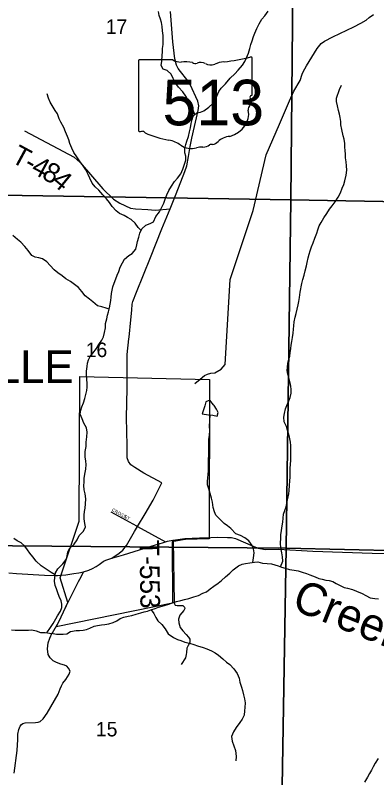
# Model space of a CAD drawing. Extents: x 2043100 to 2470832, y 443715 to 810583.
# Drawn here: x 2308244 to 2313771, y 695666 to 707310 of the extents above; entities that cross this region are included whole.
import ezdxf

# ---------------------------------------------------------------- set-up
doc = ezdxf.new("R2010")
doc.units = 0
for name, color, linetype in [('GM_X_City_Street', 7, 'Continuous'), ('GM_X_City_Street_Text', 7, 'Continuous'), ('GM_X_Corporation', 7, 'Continuous'), ('GM_X_Corporation_Text', 7, 'Continuous'), ('GM_X_Minor_Lake', 7, 'Continuous'), ('GM_X_Minor_River', 7, 'Continuous'), ('GM_X_Minor_River_Text', 7, 'Continuous'), ('GM_X_Section', 7, 'Continuous'), ('GM_X_Section_Text', 7, 'Continuous'), ('GM_X_State_Location', 7, 'Continuous'), ('GM_X_State_Route', 7, 'Continuous'), ('GM_X_State_Shield', 7, 'Continuous'), ('GM_X_Township_Road', 7, 'Continuous'), ('GM_X_Township_Road_Text', 7, 'Continuous'), ('GM_X_Township_ROW', 7, 'Continuous')]:
    doc.layers.add(name, color=color, linetype=linetype)

msp = doc.modelspace()

# ---------------------------------------------------------------- linework, layer by layer
at = {"layer": 'GM_X_City_Street'}
for points in [[(2309705, 699728), (2310099, 699512), (2310099, 699512)], [(2310099, 699512), (2310115, 699504), (2310543, 699269)]]:
    msp.add_lwpolyline(points, dxfattribs=at)
at = {"layer": 'GM_X_Corporation'}
msp.add_lwpolyline([(2308868, 697973), (2308913, 698049), (2309048, 698340), (2308930, 698718), (2309222, 699585), (2309232, 701792), (2311212, 701750), (2311207, 699315), (2310849, 699302), (2310782, 699295), (2310645, 699269), (2310649, 698334)], close=True, dxfattribs=at)
at = {"layer": 'GM_X_Minor_Lake'}
for points in [[(2311285, 701349), (2311277, 701362), (2311217, 701430), (2311157, 701408), (2311143, 701344), (2311102, 701222)], [(2311102, 701222), (2311199, 701208), (2311265, 701204), (2311331, 701188), (2311345, 701242), (2311319, 701296), (2311285, 701349)]]:
    msp.add_lwpolyline(points, dxfattribs=at)
at = {"layer": 'GM_X_Minor_River'}
for points in [[(2310179, 704048), (2310241, 704106), (2310307, 704128), (2310357, 704157), (2310394, 704237), (2310448, 704307), (2310480, 704370), (2310514, 704440), (2310540, 704518), (2310560, 704568), (2310590, 704633), (2310634, 704699), (2310678, 704769), (2310724, 704822), (2310774, 704888), (2310807, 704958), (2310851, 705095), (2310851, 705157), (2310839, 705211), (2310835, 705277), (2310851, 705338), (2310868, 705388), (2310892, 705458), (2310910, 705528), (2310926, 705591), (2310936, 705659), (2310948, 705719), (2310962, 705771), (2311018, 705820), (2311074, 705832), (2311128, 705852), (2311206, 705904), (2311266, 705963), (2311300, 706015), (2311325, 706073), (2311357, 706144), (2311393, 706196), (2311459, 706264), (2311529, 706351), (2311601, 706417), (2311651, 706472), (2311719, 706546), (2311755, 706604), (2311781, 706661), (2311809, 706729), (2311832, 706801), (2311848, 706862), (2311866, 706920), (2311888, 706986), (2311906, 707038), (2311940, 707109), (2311974, 707177), (2312016, 707249), (2312058, 707302), (2312113, 707370)], [(2310988, 705794), (2310955, 705888), (2310921, 705962), (2310881, 706020), (2310851, 706072), (2310804, 706142), (2310742, 706214), (2310688, 706282), (2310658, 706344), (2310627, 706412), (2310569, 706466), (2310507, 706484), (2310477, 706544), (2310485, 706610), (2310492, 706693), (2310494, 706749), (2310498, 706803), (2310504, 706863), (2310508, 706931), (2310504, 707000), (2310497, 707072), (2310489, 707138), (2310481, 707198), (2310467, 707248), (2310443, 707306), (2310435, 707365)], [(2313289, 705243), (2313285, 705297), (2313281, 705353), (2313271, 705417), (2313259, 705470), (2313238, 705564), (2313222, 705638), (2313222, 705688), (2313214, 705750), (2313200, 705800), (2313185, 705853), (2313173, 705925), (2313157, 705993), (2313157, 706045), (2313201, 706178), (2313234, 706240)], [(2310167, 704021), (2310124, 704068), (2310078, 704134), (2310016, 704192), (2309960, 704224), (2309910, 704254), (2309837, 704285), (2309787, 704323), (2309725, 704391), (2309683, 704453), (2309640, 704507), (2309584, 704569), (2309522, 704641), (2309464, 704691), (2309419, 704747), (2309387, 704820), (2309357, 704876), (2309323, 704950), (2309285, 705012), (2309226, 705086), (2309186, 705146), (2309140, 705214), (2309108, 705280), (2309079, 705352), (2309063, 705408), (2309041, 705460), (2309011, 705532), (2308986, 705596), (2308940, 705675), (2308918, 705729), (2308888, 705805), (2308856, 705855), (2308779, 705983), (2308755, 706045), (2308731, 706111)], [(2312300, 698887), (2312334, 698974), (2312332, 699042), (2312322, 699102), (2312306, 699178), (2312300, 699251), (2312303, 699327), (2312307, 699377), (2312313, 699443), (2312325, 699511), (2312333, 699571), (2312339, 699630), (2312347, 699690), (2312367, 699746), (2312385, 699802), (2312396, 699854), (2312406, 699912), (2312426, 700001), (2312432, 700055), (2312436, 700131), (2312440, 700199), (2312446, 700257), (2312447, 700326), (2312449, 700390), (2312451, 700456), (2312455, 700512), (2312455, 700632), (2312457, 700684), (2312457, 700741), (2312452, 700791), (2312436, 700865), (2312420, 700925), (2312408, 700975), (2312390, 701031), (2312358, 701103), (2312349, 701171), (2312361, 701227), (2312377, 701298), (2312397, 701350), (2312429, 701424), (2312447, 701474), (2312463, 701540), (2312465, 701593), (2312456, 701647), (2312448, 701699), (2312426, 701777), (2312414, 701827), (2312400, 701883), (2312404, 701935), (2312414, 701999), (2312425, 702052), (2312441, 702102), (2312449, 702154), (2312459, 702220), (2312463, 702270), (2312475, 702328), (2312485, 702389), (2312493, 702453), (2312498, 702515), (2312504, 702569), (2312508, 702627), (2312522, 702700), (2312538, 702758), (2312554, 702820), (2312568, 702888), (2312578, 702940), (2312589, 703001), (2312599, 703079), (2312627, 703215), (2312639, 703273), (2312659, 703342), (2312679, 703408), (2312696, 703484), (2312706, 703536), (2312722, 703605), (2312736, 703661), (2312752, 703715), (2312772, 703775), (2312800, 703837), (2312826, 703904), (2312854, 703982), (2312871, 704032), (2312893, 704092), (2312923, 704143), (2312963, 704215), (2313007, 704281), (2313049, 704350), (2313089, 704400), (2313133, 704460), (2313179, 704531), (2313215, 704597), (2313243, 704669), (2313266, 704725), (2313282, 704782), (2313302, 704868), (2313312, 704942), (2313308, 705008), (2313302, 705071), (2313295, 705131), (2313291, 705187), (2313289, 705243)], [(2308725, 697881), (2308786, 697959), (2308822, 698021), (2308864, 698091), (2308892, 698141), (2308936, 698210), (2308958, 698264), (2308958, 698316), (2308948, 698370), (2308917, 698436), (2308897, 698490), (2308873, 698552), (2308857, 698604), (2308847, 698668), (2308849, 698725), (2308859, 698795), (2308898, 698859), (2308972, 698935), (2309022, 698998), (2309036, 699050), (2309048, 699114), (2309080, 699174), (2309146, 699231), (2309190, 699297), (2309220, 699365), (2309286, 699430), (2309318, 699496), (2309308, 699548), (2309299, 699618), (2309299, 699674), (2309303, 699730), (2309311, 699782), (2309317, 699849), (2309323, 699927), (2309311, 700001), (2309296, 700065), (2309294, 700127), (2309296, 700179), (2309300, 700237), (2309308, 700304), (2309322, 700378), (2309328, 700450), (2309323, 700500), (2309315, 700568), (2309315, 700648), (2309327, 700725), (2309331, 700791), (2309339, 700873), (2309344, 700941), (2309332, 701009), (2309292, 701079), (2309266, 701147), (2309238, 701216), (2309248, 701280), (2309265, 701330), (2309289, 701392), (2309309, 701458), (2309325, 701521), (2309337, 701579), (2309343, 701633), (2309343, 701689), (2309341, 701753), (2309336, 701821), (2309336, 701875), (2309344, 701948), (2309350, 701998), (2309364, 702048), (2309392, 702100), (2309432, 702150), (2309486, 702219), (2309522, 702281), (2309566, 702347), (2309593, 702398), (2309609, 702466), (2309625, 702536), (2309625, 702602), (2309647, 702676), (2309657, 702729), (2309671, 702779), (2309685, 702843), (2309696, 702897), (2309706, 702955), (2309712, 703006), (2309718, 703062), (2309726, 703112), (2309736, 703164), (2309756, 703220), (2309782, 703286), (2309802, 703339), (2309826, 703399), (2309851, 703461), (2309883, 703529), (2309915, 703584), (2309981, 703642), (2310033, 703674), (2310089, 703739), (2310103, 703803), (2310115, 703853), (2310133, 703919), (2310151, 703982), (2310179, 704048)], [(2309680, 702822), (2309635, 702839), (2309570, 702857), (2309502, 702873), (2309430, 702932), (2309380, 702976), (2309311, 703026), (2309261, 703094), (2309213, 703152), (2309149, 703198), (2309087, 703242), (2309018, 703284), (2308962, 703330), (2308894, 703378), (2308838, 703422), (2308777, 703486), (2308727, 703544), (2308659, 703592), (2308607, 703604), (2308551, 703618), (2308498, 703643), (2308440, 703717), (2308392, 703781), (2308330, 703845), (2308277, 703885), (2308209, 703949)], [(2311875, 698955), (2311889, 699027), (2311899, 699099), (2311887, 699161), (2311865, 699213), (2311817, 699283), (2311754, 699329), (2311686, 699367), (2311618, 699391), (2311542, 699471), (2311490, 699515), (2311439, 699549), (2311375, 699608), (2311313, 699674), (2311293, 699726), (2311271, 699795), (2311260, 699875), (2311246, 699937), (2311214, 700041), (2311198, 700091), (2311184, 700141), (2311184, 700193), (2311189, 700243), (2311193, 700300), (2311197, 700354), (2311199, 700408), (2311201, 700474), (2311201, 700526), (2311203, 700592), (2311202, 700763), (2311206, 700831), (2311212, 700899), (2311218, 700971), (2311216, 701029), (2311225, 701206)], [(2308854, 698765), (2308796, 698801), (2308718, 698850), (2308642, 698900), (2308566, 698974), (2308511, 699038), (2308469, 699094), (2308433, 699146), (2308391, 699204), (2308337, 699252), (2308272, 699286), (2308222, 699322)], [(2311347, 698636), (2311399, 698680), (2311459, 698733), (2311523, 698789), (2311575, 698841), (2311655, 698902), (2311713, 698928), (2311765, 698936), (2311833, 698948), (2311900, 698959), (2311954, 698961), (2312024, 698943), (2312098, 698937), (2312162, 698931), (2312212, 698918), (2312262, 698900), (2312317, 698882), (2312369, 698866), (2312439, 698846), (2312509, 698838), (2312569, 698827), (2312629, 698805), (2312697, 698785), (2312750, 698767), (2312828, 698735), (2312884, 698711), (2312936, 698697), (2312994, 698684), (2313044, 698678), (2313100, 698664), (2313151, 698634), (2313221, 698596), (2313273, 698574), (2313323, 698562), (2313399, 698539), (2313463, 698517), (2313550, 698479), (2313602, 698447), (2313672, 698415), (2313744, 698403), (2313796, 698397)], [(2308189, 697925), (2308245, 697921), (2308297, 697919), (2308378, 697919), (2308446, 697919), (2308496, 697924), (2308564, 697912), (2308630, 697882), (2308700, 697884), (2308770, 697874), (2308825, 697869), (2308875, 697861), (2308925, 697857), (2308977, 697857), (2309033, 697865), (2309091, 697901), (2309175, 697914), (2309227, 697914), (2309281, 697918), (2309333, 697928), (2309387, 697949), (2309449, 697979), (2309501, 697991), (2309562, 697999), (2309614, 698007), (2309674, 698018), (2309742, 698036), (2309798, 698060), (2309850, 698098), (2309906, 698119), (2309972, 698133), (2310026, 698145), (2310094, 698163), (2310162, 698183), (2310214, 698200), (2310264, 698212), (2310318, 698230), (2310382, 698250), (2310435, 698269), (2310489, 698285), (2310541, 698303), (2310591, 698319), (2310657, 698343), (2310709, 698360), (2310775, 698374), (2310833, 698386), (2310899, 698402), (2310975, 698427), (2311045, 698451), (2311111, 698483), (2311167, 698507), (2311225, 698550), (2311281, 698592), (2311347, 698636)], [(2310324, 698232), (2310363, 698174), (2310395, 698112), (2310425, 698060), (2310487, 698006), (2310537, 697938), (2310582, 697866), (2310662, 697810), (2310726, 697778), (2310778, 697761), (2310838, 697739), (2310909, 697721), (2310977, 697699), (2311031, 697683), (2311119, 697657), (2311171, 697635), (2311247, 697602), (2311302, 697574), (2311354, 697536), (2311416, 697480), (2311476, 697432), (2311526, 697394), (2311587, 697332), (2311637, 697260), (2311667, 697188), (2311679, 697128), (2311704, 697048), (2311718, 696998), (2311734, 696930), (2311748, 696872), (2311758, 696812), (2311756, 696741), (2311750, 696689), (2311743, 696621), (2311711, 696563), (2311679, 696509), (2311623, 696434), (2311579, 696366), (2311551, 696294), (2311559, 696226), (2311585, 696154), (2311613, 696080), (2311624, 695993), (2311616, 695923)], [(2313794, 695960), (2313746, 695890), (2313718, 695832), (2313692, 695782), (2313662, 695729), (2313630, 695673), (2313582, 695601)]]:
    msp.add_lwpolyline(points, dxfattribs=at)
at = {"layer": 'GM_X_Section'}
for points in [[(2307158, 709935), (2312510, 709864), (2312456, 704490), (2307083, 704576)], [(2312510, 709864), (2317890, 709750), (2317798, 704397), (2312456, 704490)], [(2307083, 704576), (2312456, 704490), (2312386, 699171), (2307003, 699218)], [(2312456, 704490), (2317798, 704397), (2317738, 699051), (2312386, 699171)], [(2312386, 699171), (2312292, 693713), (2306930, 693781), (2307003, 699218)], [(2317738, 699051), (2317669, 693628), (2312292, 693713), (2312386, 699171)]]:
    msp.add_lwpolyline(points, close=True, dxfattribs=at)
at = {"layer": 'GM_X_State_Route'}
for points in [[(2309982, 702368), (2309985, 702396), (2310009, 702657), (2310026, 702806), (2310034, 702900), (2310044, 702940), (2310098, 703080), (2310310, 703610), (2310485, 704046), (2310612, 704354), (2310706, 704582), (2310837, 704924), (2310867, 705008), (2310894, 705152), (2310918, 705305), (2310945, 705435), (2311042, 705855), (2311048, 705889), (2311052, 705927), (2311038, 705999), (2310921, 706252), (2310870, 706328), (2310772, 706450), (2310736, 706496), (2310710, 706546), (2310683, 706646), (2310654, 706905), (2310619, 707368)], [(2309953, 701845), (2309953, 701845), (2309953, 702013), (2309956, 702132), (2309982, 702368)], [(2309721, 699020), (2309835, 699098), (2309887, 699142), (2309944, 699211), (2310068, 699426), (2310115, 699504), (2310229, 699697), (2310353, 699903), (2310405, 700008), (2310484, 700170), (2310210, 700318), (2310075, 700402), (2310013, 700446), (2309977, 700494), (2309955, 700554), (2309954, 700742), (2309943, 701167), (2309954, 701608), (2309953, 701845)], [(2309141, 698783), (2309217, 698794), (2309289, 698812), (2309367, 698838), (2309425, 698863), (2309481, 698893), (2309529, 698923), (2309569, 698953), (2309587, 698969), (2309603, 698979), (2309643, 698995), (2309721, 699020), (2309897, 699070), (2310387, 699222), (2310497, 699254), (2310543, 699269), (2310573, 699279), (2310655, 699295), (2310660, 699296), (2310837, 699322), (2311063, 699332), (2311234, 699336)], [(2311234, 699336), (2311235, 699336), (2311333, 699339), (2311490, 699335), (2311496, 699335)], [(2311496, 699335), (2311548, 699334), (2311612, 699320), (2311764, 699256), (2311890, 699200), (2311956, 699174), (2312063, 699153), (2312269, 699157), (2312795, 699127), (2313702, 699095), (2314083, 699088)], [(2308144, 698797), (2308262, 698787), (2308692, 698760), (2308855, 698753), (2308891, 698755), (2308892, 698756)], [(2308892, 698756), (2309019, 698765), (2309141, 698783)], [(2308983, 698202), (2309026, 698296), (2309118, 698479), (2309211, 698662), (2309251, 698732), (2309289, 698812)], [(2308812, 697878), (2308913, 698049), (2308982, 698201), (2308983, 698202)], [(2308230, 695734), (2308273, 696085), (2308283, 696248), (2308283, 696296), (2308283, 696334), (2308301, 696402), (2308320, 696452), (2308338, 696478), (2308362, 696496), (2308396, 696507), (2308553, 696509), (2308595, 696515), (2308625, 696527), (2308673, 696567), (2308734, 696654), (2308900, 696945), (2308932, 697023), (2308951, 697069), (2308971, 697110), (2309019, 697168), (2309071, 697246), (2309083, 697294), (2309061, 697340), (2309031, 697370), (2308995, 697386), (2308940, 697402), (2308874, 697424), (2308822, 697454), (2308778, 697498), (2308750, 697550), (2308738, 697634), (2308749, 697728), (2308771, 697798), (2308811, 697877), (2308812, 697878)]]:
    msp.add_lwpolyline(points, dxfattribs=at)
at = {"layer": 'GM_X_State_Shield'}
for p, q in [((2311867, 706102), (2311867, 706655)), ((2310127, 706611), (2310127, 705554)), ((2310654, 706629), (2310144, 706629)), ((2311867, 706102), (2311867, 706102))]:
    msp.add_line(p, q, dxfattribs=at)
for centre, major_axis, start_param, end_param in [((2311248, 708069), (1845, 0), 4.814394, 5.042369), ((2311848, 706657), (19.4, 0), 6.141152, 7.989035), ((2310147, 706613), (20.2, 0), 1.712693, 3.28349), ((2310775, 706752), (196, 0), 4.042523, 4.731795), ((2310840, 706036), (702, 0), 1.404758, 1.657858), ((2311000, 706618), (56.4, 0), 3.836095, 5.185415), ((2311082, 706496), (117, 0), 0.950623, 2.079405), ((2311234, 706664), (141, 0), 4.081561, 5.145723), ((2311483, 706306), (371, 0), 1.699011, 2.107814), ((2311863, 706062), (30, 0), 1.883978, 3.671073), ((2311847, 706100), (20.7, 0), 5.05454, 6.418171), ((2311672, 705992), (180, 0), 5.934695, 6.695948), ((2311351, 705801), (462, 0), 5.101752, 6.440018), ((2311937, 705871), (131, 0), 2.387724, 3.262537), ((2310147, 705552), (20.3, 0), 3.00124, 4.508301), ((2310150, 705660), (155, 0), 4.665946, 4.897461), ((2310182, 705493), (56, 0), 0.519207, 1.627899), ((2310889, 706442), (1333, 0), 4.195997, 4.488961), ((2310491, 705079), (417, 0), 0.823519, 1.323587), ((2311225, 705452), (149, 0), 4.937069, 5.64225), ((2311546, 705257), (253, 0), 1.647645, 2.488434), ((2310942, 705488), (265, 0), 4.026481, 4.996735), ((2311095, 705123), (217, 0), 1.495662, 1.94098), ((2311115, 705409), (141, 0), 4.691044, 5.507374), ((2311242, 705306), (39.7, 0), 1.147584, 2.315152)]:
    msp.add_ellipse(centre, major_axis=major_axis, ratio=0.8, start_param=start_param, end_param=end_param, dxfattribs=at)
at = {"layer": 'GM_X_Township_Road'}
for points in [[(2308386, 705545), (2309145, 705142), (2309235, 705060), (2309584, 704659), (2309748, 704501), (2309842, 704439), (2310008, 704365), (2310081, 704352), (2310272, 704346), (2310382, 704334), (2310612, 704354)], [(2310660, 699296), (2310676, 698339), (2310680, 698321), (2310690, 698304), (2310722, 698298), (2310784, 698296), (2310804, 698295), (2310823, 698281), (2310833, 698271), (2310837, 698251), (2310821, 698221), (2310760, 698149), (2310738, 698090), (2310743, 698031), (2310766, 697963), (2310804, 697908), (2310859, 697856), (2310893, 697815), (2310911, 697783), (2310912, 697733), (2310890, 697685), (2310869, 697643), (2310861, 697581), (2310857, 697549), (2310848, 697497), (2310781, 697396)]]:
    msp.add_lwpolyline(points, dxfattribs=at)
at = {"layer": 'GM_X_Township_ROW'}
msp.add_lwpolyline([(2310990, 701686), (2310991, 701688), (2311073, 701753), (2311139, 701807), (2311182, 701830), (2311234, 701842), (2311294, 701847), (2311395, 701906), (2311453, 701978), (2311530, 703277), (2311880, 704326), (2312082, 705179), (2312284, 705649), (2312439, 706002), (2312505, 706152), (2312599, 706316), (2312630, 706408), (2312648, 706446), (2312699, 706536), (2312858, 706803), (2312920, 706879), (2312973, 706914), (2313102, 706981), (2313419, 707133), (2313526, 707190), (2313607, 707235), (2313653, 707275), (2313723, 707321)], dxfattribs=at)

# ---------------------------------------------------------------- texts
at = {"layer": 'GM_X_City_Street_Text'}
for s, rotation, p in [('CROSS', 331.075, (2309714, 699742)), ('ST', 333.435, (2309903, 699636))]:
    msp.add_text(s, height=50, rotation=rotation, dxfattribs=at).set_placement(p)
at = {"layer": 'GM_X_Corporation_Text'}
msp.add_text('BATESVILLE', height=500, rotation=0, dxfattribs=at).set_placement((2305124, 701693))
at = {"layer": 'GM_X_Minor_River_Text'}
msp.add_text('Creek', height=500, rotation=338.1293, dxfattribs=at).set_placement((2312450, 698248))
at = {"layer": 'GM_X_Section_Text'}
for s, p in [('17', (2309628, 707025)), ('16', (2309322, 702090)), ('15', (2309478, 696298))]:
    msp.add_text(s, height=220.8, rotation=0, dxfattribs=at).set_placement(p)
at = {"layer": 'GM_X_State_Location'}
for s in ['s', 'r']:
    msp.add_text(s, height=0.0000833, dxfattribs=at).set_placement((2310978, 706013))
msp.add_text('513', height=0.0000833, rotation=0, dxfattribs=at).set_placement((2310625, 705939))
at = {"layer": 'GM_X_State_Shield'}
msp.add_text('513', height=696.1, dxfattribs=at).set_placement((2310496, 705629))
at = {"layer": 'GM_X_Township_Road_Text'}
for s, rotation, p in [('T', 331.6734, (2308164, 705079)), ('-', 331.6718, (2308362, 704973)), ('4', 331.6101, (2308470, 704914)), ('8', 331.3796, (2308633, 704827)), ('4', 320.299, (2308782, 704747)), ('T-553', 270.8421, (2310144, 699295))]:
    msp.add_text(s, height=300, rotation=rotation, dxfattribs=at).set_placement(p)

doc.saveas('drawing.dxf')
